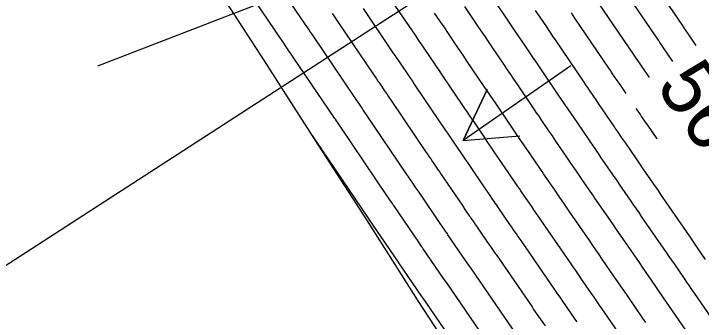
# Model space of a CAD drawing. Extents: x 954385 to 988206, y 1868364 to 1924553.
# Drawn here: x 955998.2 to 956070.9, y 1922541.9 to 1922574.4 of the extents above; entities that cross this region are included whole.
import ezdxf

# ---------------------------------------------------------------- set-up
doc = ezdxf.new("R2010")
doc.units = 0
for name, color, linetype in [('24', 7, 'Continuous'), ('26', 7, 'Continuous'), ('5', 7, 'Continuous'), ('6', 7, 'Continuous'), ('7', 7, 'Continuous')]:
    doc.layers.add(name, color=color, linetype=linetype)

msp = doc.modelspace()

# ---------------------------------------------------------------- linework, layer by layer
at = {"layer": '24'}
msp.add_lwpolyline([(956046.383, 1922535.797), (956040.9, 1922544.166), (956038.544, 1922547.895), (956035.546, 1922552.613), (956030.118, 1922561.016), (956024.742, 1922569.449), (956019.321, 1922577.856), (956013.887, 1922586.254), (956008.622, 1922594.757), (956003.586, 1922603.398), (955999.601, 1922612.684), (955999.437, 1922613.146), (955995.461, 1922621.874)], dxfattribs=at)
at = {"layer": '26'}
for points in [[(956107.131, 1922618.928), (955907.99, 1922489.865), (955910.719, 1922495.209), (955907.99, 1922489.865), (955913.982, 1922490.174)], [(956007.131, 1922568.928), (956090.92, 1922601.37), (956087.158, 1922596.696), (956090.92, 1922601.37), (956084.992, 1922602.291)], [(956057.131, 1922568.928), (956045.732, 1922561.011), (956048.288, 1922566.439), (956045.732, 1922561.011), (956051.711, 1922561.511)]]:
    msp.add_lwpolyline(points, dxfattribs=at)
at = {"layer": '6'}
for points in [[(956050.982, 1922541.071), (956046.603, 1922547.446), (956046.502, 1922547.594), (956046.4, 1922547.741), (956046.096, 1922548.185), (956045.995, 1922548.332), (956044.128, 1922551.053), (956044.065, 1922551.144), (956044.003, 1922551.235), (956043.941, 1922551.326), (956043.878, 1922551.417), (956043.506, 1922551.965), (956043.382, 1922552.148), (956041.071, 1922555.546), (956040.963, 1922555.704), (956040.856, 1922555.862), (956040.749, 1922556.02), (956040.642, 1922556.178), (956040.215, 1922556.811), (956040.108, 1922556.969), (956040.001, 1922557.127), (956039.894, 1922557.285), (956039.787, 1922557.443), (956035.456, 1922563.853), (956035.354, 1922564.005), (956035.251, 1922564.157), (956035.148, 1922564.309), (956035.046, 1922564.461), (956034.635, 1922565.068), (956034.532, 1922565.22), (956034.429, 1922565.372), (956034.327, 1922565.524), (956034.224, 1922565.675), (956029.838, 1922572.159), (956029.74, 1922572.303), (956029.642, 1922572.448), (956029.545, 1922572.592), (956029.447, 1922572.736), (956028.959, 1922573.458), (956028.764, 1922573.747), (956028.666, 1922573.891), (956024.221, 1922580.464)], [(956067.895, 1922569.39), (956066.849, 1922570.929), (956066.688, 1922571.165), (956066.527, 1922571.402), (956066.487, 1922571.461), (956066.446, 1922571.52), (956066.406, 1922571.579), (956066.366, 1922571.639), (956061.629, 1922578.646)], [(956045.86, 1922575.216), (956047.373, 1922572.981), (956047.709, 1922572.483), (956048.046, 1922571.985), (956048.382, 1922571.487), (956048.718, 1922570.99), (956050.064, 1922568.999), (956050.4, 1922568.501), (956050.736, 1922568.003), (956051.073, 1922567.505), (956051.409, 1922567.008), (956053.281, 1922564.238), (956053.466, 1922563.965), (956053.652, 1922563.691), (956053.837, 1922563.418), (956054.023, 1922563.145), (956054.766, 1922562.052), (956054.951, 1922561.779), (956055.137, 1922561.506), (956055.323, 1922561.233), (956055.508, 1922560.96), (956056.508, 1922559.49), (956056.653, 1922559.277), (956056.799, 1922559.064), (956056.944, 1922558.851), (956057.09, 1922558.639), (956057.673, 1922557.789), (956057.819, 1922557.576), (956057.965, 1922557.364), (956058.11, 1922557.151), (956058.256, 1922556.939), (956058.964, 1922555.908), (956059.131, 1922555.665), (956059.297, 1922555.423), (956059.464, 1922555.18), (956059.631, 1922554.937), (956061.258, 1922552.568), (956061.585, 1922552.092), (956061.912, 1922551.616), (956062.239, 1922551.14), (956062.565, 1922550.664), (956064.328, 1922548.096), (956064.647, 1922547.631), (956064.965, 1922547.167), (956065.284, 1922546.703), (956065.603, 1922546.239), (956066.878, 1922544.382), (956067.196, 1922543.917), (956067.515, 1922543.453), (956067.834, 1922542.989), (956068.152, 1922542.524), (956070.008, 1922539.821)]]:
    msp.add_lwpolyline(points, dxfattribs=at)
at = {"layer": '7'}
for points in [[(956070.367, 1922571.083), (956069.105, 1922572.939), (956069.017, 1922573.07), (956068.983, 1922573.119), (956063.674, 1922580.973)], [(956048.949, 1922538.739), (956043.998, 1922545.947), (956043.888, 1922546.108), (956043.667, 1922546.429), (956041.51, 1922549.572), (956041.477, 1922549.621), (956041.444, 1922549.669), (956041.411, 1922549.717), (956041.378, 1922549.766), (956041.114, 1922550.154), (956038.408, 1922554.133), (956038.353, 1922554.215), (956038.297, 1922554.296), (956038.242, 1922554.378), (956038.186, 1922554.46), (956037.965, 1922554.788), (956037.854, 1922554.951), (956037.743, 1922555.115), (956032.795, 1922562.439), (956032.692, 1922562.591), (956032.589, 1922562.743), (956032.332, 1922563.124), (956032.229, 1922563.277), (956032.177, 1922563.353), (956027.177, 1922570.744), (956027.037, 1922570.951), (956026.71, 1922571.433), (956026.617, 1922571.571), (956021.561, 1922579.048)], [(956072.673, 1922541.232), (956070.184, 1922544.859), (956069.918, 1922545.246), (956069.652, 1922545.634), (956069.386, 1922546.021), (956069.12, 1922546.408), (956068.056, 1922547.958), (956067.79, 1922548.345), (956067.524, 1922548.733), (956067.258, 1922549.12), (956066.993, 1922549.508), (956064.599, 1922552.995), (956064.324, 1922553.395), (956064.05, 1922553.794), (956063.776, 1922554.193), (956063.502, 1922554.593), (956062.236, 1922556.436), (956062.046, 1922556.712), (956061.856, 1922556.988), (956061.667, 1922557.265), (956061.477, 1922557.541), (956060.584, 1922558.842), (956060.338, 1922559.2), (956060.093, 1922559.557), (956059.602, 1922560.272), (956059.48, 1922560.451), (956059.358, 1922560.629), (956059.235, 1922560.808), (956059.113, 1922560.988), (956057.776, 1922562.954), (956057.463, 1922563.414), (956057.15, 1922563.875), (956056.523, 1922564.796), (956056.367, 1922565.027), (956056.211, 1922565.257), (956056.054, 1922565.488), (956055.898, 1922565.718), (956053.453, 1922569.335), (956053.168, 1922569.757), (956052.883, 1922570.178), (956052.599, 1922570.6), (956052.314, 1922571.021), (956051.174, 1922572.708), (956050.889, 1922573.129), (956050.604, 1922573.551), (956050.32, 1922573.972), (956050.035, 1922574.394), (956047.907, 1922577.539)], [(956062.673, 1922539.92), (956060.401, 1922543.23), (956060.124, 1922543.633), (956059.848, 1922544.036), (956059.571, 1922544.439), (956059.295, 1922544.842), (956058.188, 1922546.453), (956057.912, 1922546.856), (956057.635, 1922547.259), (956057.358, 1922547.662), (956057.082, 1922548.065), (956054.42, 1922551.941), (956054.299, 1922552.116), (956054.179, 1922552.291), (956054.059, 1922552.466), (956053.939, 1922552.641), (956053.458, 1922553.342), (956053.217, 1922553.692), (956052.977, 1922554.043), (956051.981, 1922555.494), (956051.83, 1922555.713), (956051.68, 1922555.932), (956051.531, 1922556.152), (956051.381, 1922556.371), (956050.783, 1922557.25), (956050.485, 1922557.69), (956050.186, 1922558.129), (956049.021, 1922559.842), (956048.777, 1922560.201), (956048.534, 1922560.56), (956048.29, 1922560.919), (956048.047, 1922561.278), (956046.965, 1922562.879), (956046.704, 1922563.266), (956046.442, 1922563.652), (956046.181, 1922564.039), (956045.92, 1922564.426), (956043.44, 1922568.096), (956043.184, 1922568.475), (956042.928, 1922568.854), (956042.672, 1922569.233), (956042.415, 1922569.612), (956041.39, 1922571.128), (956041.134, 1922571.507), (956040.877, 1922571.886), (956040.621, 1922572.265), (956040.365, 1922572.644), (956037.821, 1922576.404)], [(956065.423, 1922567.696), (956064.581, 1922568.935), (956064.303, 1922569.343), (956064.026, 1922569.75), (956063.957, 1922569.852), (956063.888, 1922569.954), (956063.818, 1922570.056), (956063.749, 1922570.159), (956059.585, 1922576.318)], [(956035.16, 1922574.989), (956038.318, 1922570.321), (956038.523, 1922570.018), (956038.728, 1922569.714), (956038.933, 1922569.411), (956039.138, 1922569.108), (956039.959, 1922567.895), (956040.164, 1922567.591), (956040.369, 1922567.288), (956040.574, 1922566.985), (956040.779, 1922566.681), (956043.876, 1922562.098), (956044.085, 1922561.788), (956044.295, 1922561.477), (956044.505, 1922561.167), (956044.715, 1922560.856), (956045.554, 1922559.615), (956045.764, 1922559.304), (956045.975, 1922558.994), (956046.185, 1922558.684), (956046.396, 1922558.374), (956047.918, 1922556.135), (956048.158, 1922555.781), (956048.399, 1922555.428), (956048.88, 1922554.72), (956049.001, 1922554.543), (956049.121, 1922554.366), (956049.242, 1922554.19), (956049.363, 1922554.013), (956050.649, 1922552.139), (956050.843, 1922551.856), (956051.038, 1922551.574), (956051.426, 1922551.008), (956051.523, 1922550.867), (956051.62, 1922550.725), (956051.717, 1922550.584), (956051.814, 1922550.442), (956055.049, 1922545.734), (956055.273, 1922545.407), (956055.497, 1922545.081), (956055.721, 1922544.755), (956055.945, 1922544.428), (956056.841, 1922543.123), (956057.065, 1922542.796), (956057.289, 1922542.47), (956057.513, 1922542.144), (956057.737, 1922541.817)], [(956031.904, 1922574.453), (956032.053, 1922574.233), (956032.201, 1922574.013), (956032.35, 1922573.794), (956032.499, 1922573.574), (956036.271, 1922567.998), (956036.425, 1922567.771), (956036.579, 1922567.543), (956036.733, 1922567.316), (956036.887, 1922567.088), (956037.502, 1922566.178), (956037.656, 1922565.95), (956037.81, 1922565.722), (956037.964, 1922565.495), (956038.118, 1922565.267), (956041.832, 1922559.771), (956041.99, 1922559.536), (956042.148, 1922559.302), (956042.307, 1922559.068), (956042.465, 1922558.833), (956043.098, 1922557.896), (956043.257, 1922557.662), (956043.415, 1922557.428), (956043.574, 1922557.194), (956043.733, 1922556.96), (956045.65, 1922554.142), (956045.923, 1922553.739), (956046.379, 1922553.069), (956046.471, 1922552.935), (956046.562, 1922552.801), (956046.654, 1922552.667), (956046.745, 1922552.533), (956048.322, 1922550.236), (956048.544, 1922549.913), (956048.913, 1922549.375), (956048.987, 1922549.267), (956049.061, 1922549.159), (956049.135, 1922549.052), (956049.209, 1922548.944), (956053.015, 1922543.402), (956053.187, 1922543.152), (956053.358, 1922542.903), (956053.53, 1922542.653), (956053.701, 1922542.403), (956054.387, 1922541.404)], [(956065.041, 1922541.763), (956064.704, 1922542.254), (956063.065, 1922544.642), (956062.736, 1922545.122), (956062.407, 1922545.601), (956062.077, 1922546.081), (956061.748, 1922546.56), (956060.432, 1922548.479), (956060.103, 1922548.958), (956059.773, 1922549.437), (956059.444, 1922549.917), (956059.115, 1922550.396), (956057.025, 1922553.439), (956056.882, 1922553.648), (956056.738, 1922553.857), (956056.595, 1922554.066), (956056.451, 1922554.275), (956055.878, 1922555.11), (956055.734, 1922555.319), (956055.591, 1922555.528), (956055.448, 1922555.737), (956055.304, 1922555.946), (956054.577, 1922557.005), (956054.408, 1922557.252), (956054.24, 1922557.498), (956054.071, 1922557.745), (956053.903, 1922557.992), (956053.168, 1922559.073), (956052.989, 1922559.335), (956052.811, 1922559.598), (956052.632, 1922559.86), (956052.454, 1922560.123), (956051.522, 1922561.493), (956051.307, 1922561.809), (956051.093, 1922562.126), (956050.878, 1922562.442), (956050.664, 1922562.758), (956049.215, 1922564.902), (956048.902, 1922565.365), (956048.589, 1922565.828), (956048.277, 1922566.291), (956047.964, 1922566.753), (956046.101, 1922569.51), (956045.794, 1922569.965), (956045.487, 1922570.42), (956045.179, 1922570.874), (956044.872, 1922571.329), (956043.642, 1922573.148), (956043.334, 1922573.602), (956043.027, 1922574.057), (956042.719, 1922574.512)], [(956071.362, 1922548.435), (956070.51, 1922549.677), (956070.083, 1922550.299), (956069.657, 1922550.92), (956066.632, 1922555.327), (956066.41, 1922555.65), (956066.189, 1922555.972), (956065.967, 1922556.295), (956065.745, 1922556.618), (956064.841, 1922557.934), (956064.628, 1922558.244), (956064.415, 1922558.554), (956064.203, 1922558.864), (956063.99, 1922559.175), (956062.911, 1922560.746), (956062.712, 1922561.036), (956062.513, 1922561.325), (956062.115, 1922561.905), (956062.016, 1922562.05), (956061.917, 1922562.195), (956061.818, 1922562.34), (956061.719, 1922562.486), (956060.045, 1922564.947), (956059.789, 1922565.322), (956059.534, 1922565.697), (956059.024, 1922566.448), (956058.897, 1922566.635), (956058.77, 1922566.823), (956058.642, 1922567.011), (956058.515, 1922567.198), (956055.497, 1922571.663), (956055.264, 1922572.008), (956055.03, 1922572.354), (956054.797, 1922572.699), (956054.564, 1922573.044), (956053.63, 1922574.426), (956053.397, 1922574.771)], [(956062.951, 1922566.002), (956062.313, 1922566.941), (956062.017, 1922567.375), (956061.525, 1922568.099), (956061.427, 1922568.244), (956061.329, 1922568.389), (956061.23, 1922568.533), (956061.132, 1922568.678), (956057.541, 1922573.99), (956057.359, 1922574.26), (956057.178, 1922574.529)], [(956066.242, 1922561.187), (956065.238, 1922562.649), (956065.009, 1922562.983), (956064.628, 1922563.538), (956064.552, 1922563.649), (956064.476, 1922563.761), (956064.4, 1922563.872), (956064.324, 1922563.984), (956064.037, 1922564.405)], [(956029.764, 1922561.572), (956030.134, 1922561.024), (956035.699, 1922552.788), (956035.742, 1922552.725), (956035.746, 1922552.719), (956038.857, 1922548.143), (956038.888, 1922548.098), (956038.892, 1922548.092), (956041.349, 1922544.513), (956041.392, 1922544.449), (956046.916, 1922536.408)]]:
    msp.add_lwpolyline(points, dxfattribs=at)

# ---------------------------------------------------------------- texts
at = {"layer": '5'}
msp.add_text('560', height=6, rotation=304.41727, dxfattribs=at).set_placement((956066.026, 1922566.81))

doc.saveas('drawing.dxf')
